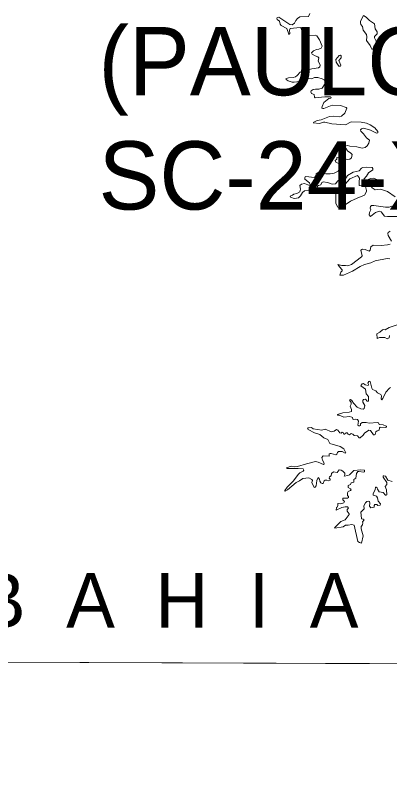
# Model space of a CAD drawing. Extents: x -1643653 to 4543381, y 1624270 to 13878484.
# Drawn here: x 577543 to 580281, y 8909060 to 8914739 of the extents above; entities that cross this region are included whole.
import ezdxf

# ---------------------------------------------------------------- set-up
doc = ezdxf.new("R2010")
doc.units = 0
doc.header["$LTSCALE"] = 160
doc.layers.add('6', color=7, linetype='Continuous', lineweight=13)
doc.layers.add('60', color=7, linetype='Continuous', lineweight=13)

msp = doc.modelspace()

# ---------------------------------------------------------------- linework, layer by layer
at = {"layer": '6'}
msp.add_line((574653.9, 8910009.3), (626625.7, 8909822.1), dxfattribs=at)
for points in [[(585645.8, 8921027.3), (574684.9, 8921064.7), (574653.9, 8910009.3), (585614.8, 8909969.8)], [(580113.2, 8914556.3), (580115.8, 8914581.7), (580111.5, 8914600.4), (580088.1, 8914631.1), (580083.1, 8914657.3), (580071.6, 8914673.5), (580067.3, 8914685.3), (580069.2, 8914698.4), (580090.8, 8914738.9), (580110.2, 8914726.2), (580134.9, 8914702.8), (580171.4, 8914679), (580175.2, 8914640.4), (580190.5, 8914618.6), (580189.7, 8914605), (580171.4, 8914585.1), (580171.9, 8914575.8), (580183.3, 8914550.3), (580184.2, 8914532.8), (580168.4, 8914518.3), (580162.9, 8914508.6), (580160, 8914492.1), (580152.2, 8914491.3), (580145.5, 8914501), (580140, 8914519.7)], [(579909.3, 8914408.7), (579925.4, 8914374.8), (579922.9, 8914368.4), (579911, 8914367.2), (579889.8, 8914398.1), (579886.8, 8914416), (579911.3, 8914444.8), (579923.3, 8914447.4), (579926.7, 8914442.4), (579927.6, 8914428)], [(579890.8, 8913465), (579889, 8913442.7), (579887.1, 8913398.1), (579887.1, 8913360.9), (579902, 8913334.9), (579928, 8913331.2), (579994.8, 8913377.7), (580043.1, 8913399.9), (580097, 8913422.2), (580111.8, 8913450.1), (580111.8, 8913455.7), (580104.4, 8913485.4), (580098.8, 8913487.3), (580058, 8913492.8), (580058, 8913520.7), (580061.7, 8913546.7), (580046.8, 8913567.1), (579991.1, 8913543), (579955.8, 8913502.1), (579937.3, 8913479.8), (579892.7, 8913466.8)]]:
    msp.add_lwpolyline(points, close=True, dxfattribs=at)
for points in [[(579696.4, 8914754.2), (579687.9, 8914732.1), (579624.7, 8914728.3), (579608.5, 8914716.8), (579594.5, 8914701.5), (579585.3, 8914682.6), (579567.7, 8914670.9), (579552.4, 8914673.1), (579469.6, 8914726.1), (579458.5, 8914724.6), (579456.6, 8914720.7), (579456.9, 8914719)], [(579456.9, 8914719), (579459, 8914708.8), (579475.1, 8914696.4), (579479.3, 8914675.2), (579488.7, 8914665.4), (579529.9, 8914643.8), (579544.2, 8914601.2), (579547.1, 8914600.8), (579547.5, 8914601.5)], [(579547.5, 8914601.5), (579551.1, 8914607.2), (579548.6, 8914631), (579553.2, 8914643.3), (579626.4, 8914650.5), (579630.6, 8914648.3), (579647.1, 8914611.8), (579659.5, 8914600.8), (579690.1, 8914591.9), (579736, 8914595.7), (579747.8, 8914590.2), (579767.8, 8914560.4), (579786.9, 8914514.6), (579779.7, 8914499.3), (579763.1, 8914492.1), (579747.4, 8914490.3), (579724.5, 8914479.3), (579710.9, 8914466.1), (579714, 8914454.6), (579736.8, 8914443.2), (579757.2, 8914437.2), (579763.1, 8914429.6), (579758.1, 8914405), (579769.1, 8914387.9), (579772.9, 8914375.7), (579769.6, 8914363.8), (579760.2, 8914354.4), (579712.2, 8914347.2), (579635.7, 8914329.3), (579625.9, 8914324.2), (579606, 8914300.4), (579592.3, 8914290.3), (579575.4, 8914285.2), (579540.9, 8914281.3), (579523, 8914275.4), (579524, 8914271.2)], [(579524, 8914271.2), (579538, 8914260.5), (579568.6, 8914250.8), (579583.8, 8914249.9), (579622.1, 8914255.4), (579649.3, 8914274.9), (579649.3, 8914274.9), (579663.7, 8914279.6), (579709.5, 8914275.8), (579732.5, 8914283.9), (579755.6, 8914285.6), (579788.6, 8914276.2), (579803.5, 8914268.6), (579809.9, 8914261.2), (579809, 8914240.1), (579786.8, 8914207.3), (579763.1, 8914198.1), (579739.3, 8914199.8), (579722.4, 8914196.8), (579707.1, 8914187.5), (579704.1, 8914179.8), (579710.1, 8914166.6), (579728.3, 8914159.3), (579731.7, 8914140.3), (579737.7, 8914134.8), (579806.4, 8914143.7), (579847.1, 8914142.4), (579852.8, 8914138.1), (579850.7, 8914132.7), (579837.9, 8914131.8), (579800.6, 8914102.6), (579787.4, 8914073.1), (579786.6, 8914060.8), (579792, 8914057), (579799.7, 8914057), (579860.9, 8914081.2), (579922, 8914079.1), (579962.7, 8914065.2), (579968.3, 8914059.6), (579953.5, 8914022.2), (579928.5, 8914002.2), (579912.6, 8913997.1), (579871.9, 8914000.5), (579841.4, 8913998.8), (579780.1, 8913975.4), (579750.5, 8913969.1), (579726.7, 8913957.8), (579723.8, 8913953.4)], [(579723.8, 8913953.4), (579722.9, 8913952), (579767.4, 8913947.8), (579798, 8913958), (579808.2, 8913958), (579859.2, 8913945.7), (579959.3, 8913938.5), (580001.1, 8913961), (580072.5, 8913956.7), (580113.2, 8913950.4), (580139.4, 8913939), (580173.6, 8913916), (580196.5, 8913890), (580194.3, 8913879.9), (580184.6, 8913876), (580141.3, 8913898.1), (580100.9, 8913912), (580090.3, 8913912.6), (580075.4, 8913907.4), (580069.1, 8913901.9), (580070.3, 8913892.2), (580091.6, 8913873), (580111.5, 8913843.3), (580133.2, 8913824.6), (580130.7, 8913804.3), (580118.3, 8913784.7), (580102.2, 8913771.9), (580081.8, 8913767.3), (580041, 8913776.2), (579990.5, 8913780.4), (579973.4, 8913785.5), (579957.3, 8913781.7), (579960.3, 8913766.8), (579972.2, 8913746.4), (579998.5, 8913730.7), (580008.7, 8913721), (580002.3, 8913696.8), (579989.2, 8913686.2), (579973.9, 8913684), (579912.7, 8913701), (579895.3, 8913698.4), (579896.1, 8913686.5), (579883.8, 8913676.2), (579887.2, 8913664.9), (579919.9, 8913650.4), (579916.5, 8913614.7), (579903.8, 8913597.3), (579876.2, 8913583.3), (579845.6, 8913578.2), (579815, 8913578.6), (579759, 8913588), (579742.8, 8913578.2), (579741.9, 8913564.6), (579731.7, 8913551.5), (579669.1, 8913559.1), (579662.3, 8913556.7), (579661.5, 8913549.8)], [(579556.2, 8913406.6), (579582.1, 8913398.9), (579599.2, 8913399.3), (579614.4, 8913403.6), (579628.9, 8913417.2), (579645.1, 8913442.3), (579658.6, 8913453.3), (579684.2, 8913458), (579739, 8913454.6), (579749.5, 8913465.6), (579753.4, 8913487.3), (579760.6, 8913493.2), (579778.4, 8913498.3), (579784.8, 8913514.8), (579795.4, 8913520.4), (579826.9, 8913516.2), (579861.7, 8913502.2), (579885.9, 8913506.4), (579901.7, 8913526.4), (579910.1, 8913531.9), (579928.3, 8913534), (579947.4, 8913531.9), (579953.8, 8913534.4), (579972.6, 8913565.4), (580014.7, 8913592.2), (580058.4, 8913600.7), (580076.3, 8913620.3), (580085.2, 8913625.4), (580113.2, 8913628.3), (580153.6, 8913624.5), (580159.5, 8913617.3), (580159.5, 8913609.3), (580127.2, 8913586.7), (580112.8, 8913561.2), (580093.7, 8913540.8), (580100.9, 8913528.1), (580142.1, 8913543.4), (580160.8, 8913546.3), (580203.3, 8913531.9), (580200.7, 8913520.8), (580160.8, 8913508.5), (580145.1, 8913497.9), (580145.1, 8913490.7), (580153.2, 8913475.8), (580176.1, 8913461.8), (580214, 8913465.6), (580267, 8913448.2), (580321.4, 8913410.4)], [(579661.5, 8913549.8), (579660.3, 8913540.8), (579694.1, 8913512.8), (579699.4, 8913498.4), (579698.1, 8913494.5), (579682.9, 8913497.1), (579682.9, 8913497.1), (579657.7, 8913507.7), (579636.5, 8913504.2), (579624.7, 8913494.5), (579628.9, 8913466.2), (579624.2, 8913447), (579602.7, 8913435.1), (579580.9, 8913429.9), (579570.2, 8913422), (579553, 8913415.7), (579555.4, 8913408.9), (579556.2, 8913406.6)], [(580297.7, 8913341.2), (580278.9, 8913333.9), (580252.6, 8913333.5), (580166.7, 8913347.9), (580150.2, 8913346.2), (580141.3, 8913339), (580139.9, 8913327.1), (580145.1, 8913314.4), (580134.9, 8913296.1), (580131.1, 8913277.9), (580141.2, 8913266.8), (580179.5, 8913294.8), (580207.5, 8913305.4), (580219.8, 8913300.3), (580245, 8913268.5), (580267, 8913265.1), (580349.8, 8913266.3)], [(580284.9, 8913157.6), (580271.7, 8913148.7), (580268.7, 8913141), (580272.1, 8913127), (580295.9, 8913084.6)], [(580285.7, 8913063.8), (580267, 8913057.8), (580220.3, 8913053.9), (580161.6, 8913055.2), (580143.4, 8913043.7), (580138.7, 8913020), (580133.1, 8913012.8), (580102.1, 8913025.1), (580083.4, 8913027.6), (580083.4, 8913027.6), (580070.8, 8913020.3), (580080.9, 8912977.5), (580076.7, 8912970.2), (580002.3, 8912914.6), (579976.4, 8912903.6), (579958.6, 8912907.8), (579932.2, 8912906.9), (579901.5, 8912914.6), (579903.9, 8912911)], [(579903.9, 8912911), (579913.6, 8912896.3), (579934.3, 8912875.4), (579934.3, 8912868.7), (579924.2, 8912858.5), (579916.2, 8912837.4), (579944.1, 8912836.4), (580010.4, 8912865.3), (580065.6, 8912899.7), (580098.8, 8912915), (580143, 8912926.9), (580176.2, 8912942.2), (580264.5, 8912958.8)], [(580264.5, 8912958.8), (580284, 8912956.2)], [(580344, 8912475.3), (580277.2, 8912453.6), (580250.1, 8912436.2), (580235.2, 8912438.7), (580228.4, 8912436.2), (580210.1, 8912419.2), (580188.4, 8912406.4), (580190.3, 8912372.1), (580206.7, 8912378.9), (580246.6, 8912380.5), (580264.5, 8912369.9), (580278.5, 8912376.7), (580280.7, 8912393.7)], [(580121.8, 8912045), (580126.4, 8912034.3), (580125.1, 8912028.8), (580103.5, 8912031.8), (580090.2, 8912041.1), (580080.1, 8912039), (580072, 8912024.5), (580106, 8912001.6), (580109.4, 8911967.6), (580128.1, 8911946.4), (580128.1, 8911916.3), (580125.1, 8911911.6), (580117.5, 8911913.2), (580104.7, 8911927.6), (580090.3, 8911925.9), (580085.2, 8911916.6), (580085.6, 8911905.5), (580099.6, 8911880.5), (580095.3, 8911858), (580087.8, 8911854.2), (580071.2, 8911856.7), (580043.6, 8911869), (580016.8, 8911899.2), (580005.3, 8911918.7), (579996, 8911925.5), (579988.8, 8911920.5), (580000.2, 8911904.2), (580000.3, 8911891.6), (579993.9, 8911876.3), (580003.6, 8911852.9), (580001.9, 8911838), (579984.9, 8911831.7), (579938.1, 8911827.4), (579900, 8911815.9), (579900.8, 8911810), (579912.2, 8911809.9), (579946.7, 8911796.4), (579987.5, 8911799.3), (580004.4, 8911796.8), (580009.5, 8911793), (580013.4, 8911780.7), (580018, 8911777.7), (580031.7, 8911780.7), (580046.5, 8911778.1), (580052.9, 8911767), (580048.6, 8911737.4), (580055.3, 8911731.8), (580063, 8911731.4), (580067.3, 8911734.8), (580068.2, 8911746.7), (580081, 8911756.4), (580109, 8911757.7), (580132.6, 8911751.3), (580193.1, 8911755.6), (580201.1, 8911753.5), (580205.8, 8911742.5), (580233.9, 8911739.4), (580256.8, 8911730.5), (580259.8, 8911726.7), (580258.5, 8911722.5), (580252.5, 8911719.5), (580213, 8911722), (580208.4, 8911718.2), (580206.2, 8911700), (580190.1, 8911694.8), (580181.2, 8911688.5), (580175.7, 8911669.3), (580170.6, 8911665.5), (580162.9, 8911666.4), (580142.1, 8911697.4), (580128.5, 8911700.8), (580097.5, 8911679.1), (580087.3, 8911662.6), (580065.8, 8911643), (580057.6, 8911644.7), (580045.9, 8911659.3), (580021.8, 8911661.3), (580011.7, 8911671), (580001.1, 8911675.7), (579987.5, 8911666.8), (579977.7, 8911670.3), (579969.8, 8911681.2), (579969.8, 8911681.2), (579962.8, 8911680.4), (579951.3, 8911670.2), (579946, 8911670.6), (579942, 8911682.1), (579933.9, 8911686.7), (579925.8, 8911677.4), (579916.1, 8911680), (579902.5, 8911700.3), (579893.2, 8911705.4), (579874.8, 8911693.1), (579856.7, 8911689.3), (579809.9, 8911708.8), (579784.4, 8911700.4), (579722.5, 8911710.5), (579709.1, 8911719.2), (579684.5, 8911717.3), (579681.6, 8911710.5), (579681.8, 8911710)], [(580286.9, 8912013), (580279.8, 8912008.8), (580253.5, 8911979.1), (580232.2, 8911931.5), (580223.7, 8911922.6), (580220.3, 8911930.6), (580221, 8911952.3), (580216.2, 8911962.5), (580193.1, 8911973.6), (580181.1, 8911988), (580157.4, 8911999.1), (580150.6, 8912007.1), (580138.3, 8912056.4), (580134.5, 8912058.9), (580129.8, 8912057.2), (580121.8, 8912045)], [(579681.8, 8911710), (579684.2, 8911705), (579731.7, 8911679.6), (579769.9, 8911668.1), (579800.4, 8911643.1), (579829, 8911631.1), (579843.9, 8911602.6), (579919.9, 8911580.6), (579946.2, 8911563.1), (579961.1, 8911533.8), (579955.1, 8911532.6), (579933.5, 8911542.8), (579906.8, 8911544), (579899.6, 8911537.3), (579894.4, 8911523.7), (579888, 8911518.6), (579852.9, 8911530.4), (579845.7, 8911530), (579840.1, 8911525.8), (579839.2, 8911510.4), (579795.4, 8911511.7), (579785.7, 8911501.2), (579789.9, 8911480.3), (579800.5, 8911462.4), (579802.2, 8911453), (579798.4, 8911449.3), (579757.4, 8911466.6), (579738.5, 8911470.5), (579673.2, 8911454.8), (579607.7, 8911433.6), (579588.9, 8911432.7), (579560.9, 8911436.5), (579525.9, 8911424.9), (579528, 8911422.6)], [(579528, 8911422.6), (579531.2, 8911419.1), (579611.9, 8911419.5), (579648.1, 8911417), (579654.8, 8911407.6), (579649.2, 8911399.1), (579625.5, 8911387.7), (579614.5, 8911378.8), (579575.8, 8911326.1), (579531.2, 8911283.6), (579515.4, 8911258), (579515.7, 8911254.2)], [(579515.7, 8911254.2), (579515.9, 8911252.7), (579533.7, 8911262.8), (579597.4, 8911315.8), (579622.9, 8911328.2), (579646.7, 8911346.9), (579689.2, 8911351.1), (579712.6, 8911338.4), (579716.8, 8911330.3), (579712.2, 8911317.1), (579730.1, 8911279), (579736.4, 8911282.8), (579743.6, 8911293.4), (579748.3, 8911330.7), (579758.5, 8911352.4), (579761.8, 8911352), (579768.2, 8911341), (579769.9, 8911327.4), (579779.3, 8911315.1), (579788.2, 8911309.1), (579794.6, 8911309.1), (579803.6, 8911328.8), (579810.7, 8911334.5), (579822.2, 8911334.6), (579833.2, 8911329.5), (579846.4, 8911334.6), (579846.4, 8911341.8), (579838.4, 8911348.8), (579842.2, 8911357.5), (579853.6, 8911366), (579855.8, 8911383), (579870.2, 8911395.3), (579896.9, 8911390.7), (579912.3, 8911409.3), (579927.1, 8911407.2), (579939.5, 8911399.5), (579952.6, 8911385.1), (579953, 8911372.4), (579948.8, 8911363.1), (579976.4, 8911367.7), (579987.9, 8911374.1), (580018.5, 8911404.6), (580018.5, 8911404.6), (580070.7, 8911408.9), (580097.9, 8911407.7), (580098.3, 8911395), (580092, 8911392.4), (580055.8, 8911397.9), (580048.6, 8911396.5), (580040.1, 8911383.4), (580033.3, 8911349.3), (580020.9, 8911339.4), (580019.3, 8911318.9), (579999, 8911315), (579995.1, 8911302.3), (579977.7, 8911295), (579978.1, 8911280.6), (579995.1, 8911271.3), (580000.6, 8911264.1), (579994.3, 8911257.7), (579979, 8911251.3), (579974.3, 8911240.7), (579973.9, 8911222.4), (579980.7, 8911215.2), (579981.5, 8911207.5), (579972.2, 8911202), (579939.9, 8911201.6), (579939.9, 8911189.3), (579951.8, 8911177), (579946.3, 8911167.7), (579923.9, 8911160), (579905.1, 8911163.3), (579902.1, 8911159.9), (579902.1, 8911147.2), (579897.9, 8911135.4), (579894, 8911132.7), (579891, 8911113.7), (579932.4, 8911132.8), (579955.2, 8911137.9), (579973.8, 8911137.4), (579980.2, 8911127.7), (579971.3, 8911117.8), (579971.3, 8911106.5), (579985.7, 8911087.3), (579985.8, 8911081.4), (579955.2, 8911042.7), (579923.7, 8911031.6), (579879.1, 8910985.1), (579879.4, 8910984)], [(580075.2, 8910873.2), (580087.7, 8910926.3), (580073.3, 8910977.3), (580072.4, 8910994.2), (580082.6, 8911007.1), (580086, 8911020.6), (580083.5, 8911029.6), (580094.5, 8911042.7), (580087.7, 8911048.6), (580076.3, 8911049.9), (580074.1, 8911078.3), (580069.9, 8911098.8), (580096.2, 8911124.2), (580093.3, 8911144.8), (580104.7, 8911166.7), (580115.8, 8911178.6), (580126.2, 8911181.2), (580133.6, 8911177.4), (580137.8, 8911164.2), (580135.3, 8911143.8), (580144.2, 8911130.7), (580168.8, 8911136.6), (580168.5, 8911147.3), (580173.6, 8911154.8), (580188.4, 8911156.1), (580196.2, 8911149.3), (580212.2, 8911151.1), (580215.1, 8911160.8), (580197, 8911181.2), (580191.8, 8911205.4), (580184.5, 8911216.1), (580161.7, 8911223.3), (580160.4, 8911237.3), (580176.1, 8911263.6), (580177.8, 8911281.5), (580183.4, 8911283.1), (580190.9, 8911278.9), (580192.3, 8911267.7), (580204.2, 8911248.3), (580233.2, 8911242.7), (580251.3, 8911223.7), (580257.2, 8911223.7), (580260.2, 8911227.1), (580257.7, 8911262.8), (580248.3, 8911288), (580261.1, 8911302.7), (580261.9, 8911317.5), (580261.9, 8911317.5), (580233.5, 8911356.3), (580235.2, 8911364.7), (580239.9, 8911366.4), (580250.8, 8911363.5), (580269.2, 8911335), (580301.4, 8911323.1)], [(579879.4, 8910984), (579879.8, 8910982.2), (579942.4, 8910990.9), (579958.6, 8911004), (579979, 8911003.2), (580005.8, 8911009.6), (580022.6, 8911004.5), (580049.7, 8910884.3), (580061, 8910876.2), (580074.9, 8910871.9), (580075.2, 8910873.2)]]:
    msp.add_lwpolyline(points, dxfattribs=at)
at = {"layer": '60', "lineweight": 25}
msp.add_spline([(814781, 9009175.5), (814787.2, 9009173.4), (814796.9, 9009173.4), (814799.4, 9009172.4), (814805.1, 9009174.5), (814805.6, 9009176.5), (814811.7, 9009179.5), (814811.7, 9009179.5), (814801.5, 9009181), (814790.7, 9009181.5), (814784.1, 9009183.1), (814777.4, 9009185.1), (814778.4, 9009175.5)], degree=3, dxfattribs=at)

# ---------------------------------------------------------------- texts
at = {"layer": '6'}
for s, height, p in [('(PAULO AFONSO)', 500, (578150.5, 8914154.4)), ('SC-24-X-C-II', 500, (578150.5, 8913317.3)), ('B  A  H  I  A', 400, (577259.8, 8910252.7))]:
    msp.add_text(s, height=height, dxfattribs=at).set_placement(p)

doc.saveas('drawing.dxf')
